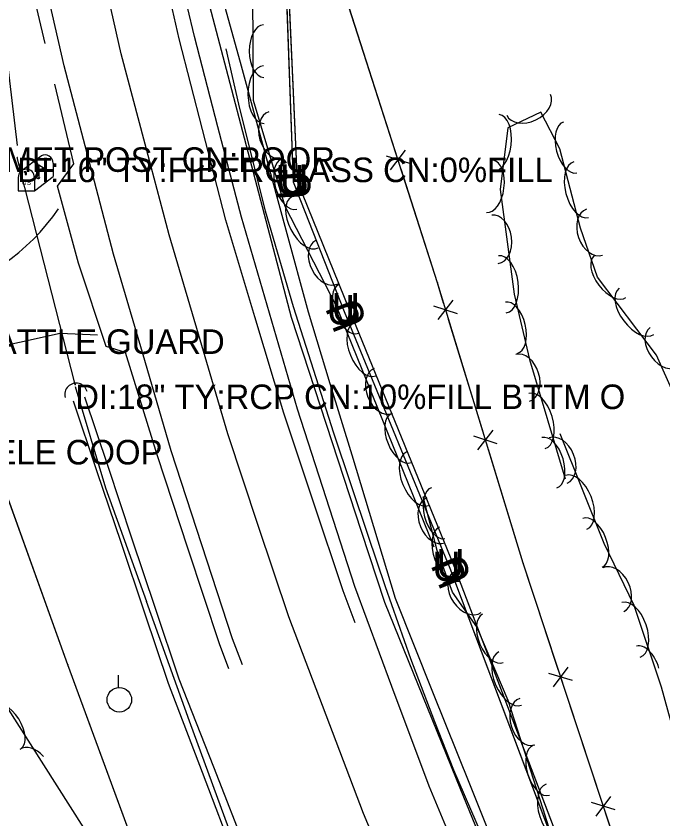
# Model space of a CAD drawing. Extents: x 954793 to 988390, y 1867850 to 1924428.
# Drawn here: x 960117.4 to 960249.1, y 1909992.9 to 1910156.4 of the extents above; entities that cross this region are included whole.
import ezdxf

# ---------------------------------------------------------------- set-up
doc = ezdxf.new("R2010")
doc.units = 0
for name, color, linetype in [('Default', 7, 'Continuous'), ('S_CROSS_DRAIN', 7, 'Continuous'), ('S_DITCHLINE', 7, 'Continuous'), ('S_DRG_PT_SYM', 7, 'Continuous'), ('S_DRIVEWAY', 7, 'Continuous'), ('S_EDGE_PAVEMENT', 7, 'Continuous'), ('S_FENCE', 7, 'Continuous'), ('S_FENCE_ANNOT', 7, 'Continuous'), ('S_MAILBOX', 7, 'Continuous'), ('S_MSC_PT_SYM', 7, 'Continuous'), ('S_PAVEMENT_CROWN', 7, 'Continuous'), ('S_SHOULDER', 7, 'Continuous'), ('S_SIDE_DRAIN', 7, 'Continuous'), ('S_SIDE_DRAIN_ANNOT', 7, 'Continuous'), ('S_STREAM', 7, 'Continuous'), ('S_SURVEY_TEXT_ANNOT', 7, 'Continuous'), ('S_TREE', 7, 'Continuous'), ('S_UNDERGROUND_CABLE', 7, 'Continuous'), ('S_UTILITY_POLE', 7, 'Continuous'), ('S_UTILITY_POLE_ANNOT', 7, 'Continuous'), ('S_UTL_PT_SYM', 7, 'Continuous'), ('S_WATER_UTILITIES', 7, 'Continuous')]:
    doc.layers.add(name, color=color, linetype=linetype)

msp = doc.modelspace()

# ---------------------------------------------------------------- linework, layer by layer
at = {"layer": 'S_CROSS_DRAIN'}
msp.add_arc((960129.59, 1910079.33), 2.3, 15.2539, 195.5831, dxfattribs=at)
at = {"layer": 'S_DITCHLINE'}
for points in [[(960117.67, 1910130.03), (960115.02, 1910152.38), (960112.12, 1910169.1), (960109.21, 1910185.82), (960106.3, 1910202.54), (960103.4, 1910219.26), (960099.33, 1910238.31), (960095.27, 1910257.36), (960091.2, 1910276.41), (960087.14, 1910295.45), (960083.09, 1910314.21), (960079.04, 1910332.97), (960074.99, 1910351.72), (960070.95, 1910370.48), (960067.55, 1910386.25), (960064.15, 1910402.01), (960060.76, 1910417.78), (960057.36, 1910433.55), (960052.22, 1910455.5), (960047.08, 1910477.46), (960041.94, 1910499.41), (960036.8, 1910521.36)], [(960215.69, 1909979.74), (960207.93, 1909998.81), (960200.16, 1910017.88), (960192.4, 1910036.94), (960187.66, 1910051.45), (960182.91, 1910065.96), (960178.17, 1910080.47), (960173.43, 1910094.98), (960169.01, 1910111.81), (960164.59, 1910128.65), (960160.18, 1910145.48), (960155.76, 1910162.32)], [(960217.5, 1909980.59), (960209.86, 1909999.64), (960202.23, 1910018.7), (960194.59, 1910037.75), (960190.17, 1910052.34), (960185.75, 1910066.93), (960181.33, 1910081.52), (960176.91, 1910096.11), (960172.35, 1910112.8), (960167.78, 1910129.48), (960163.22, 1910146.17), (960158.66, 1910162.85)], [(960288.89, 1909735.27), (960272.05, 1909751.24), (960255.2, 1909767.22), (960247.06, 1909788.23), (960238.92, 1909809.24), (960229.98, 1909826.34), (960221.03, 1909843.44), (960212.08, 1909860.53), (960203.14, 1909877.63), (960196.36, 1909895.26), (960189.58, 1909912.88), (960182.79, 1909930.51), (960176.01, 1909948.14), (960169.11, 1909966.22), (960162.2, 1909984.3), (960155.29, 1910002.37), (960148.38, 1910020.45), (960143.56, 1910034.82), (960138.73, 1910049.2), (960133.9, 1910063.57), (960129.08, 1910077.94)], [(960240.47, 1909810.75), (960232.06, 1909827.91), (960223.65, 1909845.08), (960215.25, 1909862.24), (960206.84, 1909879.4), (960199.8, 1909896.97), (960192.76, 1909914.53), (960185.73, 1909932.1), (960178.69, 1909949.67), (960171.66, 1909967.6), (960164.63, 1909985.52), (960157.6, 1910003.45), (960150.58, 1910021.38), (960145.77, 1910035.73), (960140.96, 1910050.08), (960136.15, 1910064.42), (960131.34, 1910078.77)]]:
    msp.add_lwpolyline(points, dxfattribs=at)
at = {"layer": 'S_DRG_PT_SYM'}
for points in [[(960117.61, 1910127.56), (960117.56, 1910127.55), (960117.61, 1910127.56), (960117.62, 1910127.51), (960117.61, 1910127.56), (960117.66, 1910127.57), (960117.61, 1910127.56), (960117.6, 1910127.61)], [(960117.61, 1910127.56), (960117.56, 1910127.55), (960117.61, 1910127.56), (960117.62, 1910127.51), (960117.61, 1910127.56), (960117.66, 1910127.57), (960117.61, 1910127.56), (960117.6, 1910127.61)], [(960129.4, 1910081.35), (960129.35, 1910081.34), (960129.4, 1910081.35), (960129.41, 1910081.3), (960129.4, 1910081.35), (960129.45, 1910081.36), (960129.4, 1910081.35), (960129.39, 1910081.4)], [(960129.4, 1910081.35), (960129.35, 1910081.34), (960129.4, 1910081.35), (960129.41, 1910081.3), (960129.4, 1910081.35), (960129.45, 1910081.36), (960129.4, 1910081.35), (960129.39, 1910081.4)]]:
    msp.add_lwpolyline(points, close=True, dxfattribs=at)
for points in [[(960117.61, 1910127.56), (960117.61, 1910127.61), (960117.61, 1910127.56), (960117.56, 1910127.56), (960117.61, 1910127.56), (960117.61, 1910127.51), (960117.61, 1910127.56), (960117.66, 1910127.56)], [(960129.4, 1910081.35), (960129.4, 1910081.4), (960129.4, 1910081.35), (960129.35, 1910081.35), (960129.4, 1910081.35), (960129.4, 1910081.3), (960129.4, 1910081.35), (960129.45, 1910081.35)]]:
    msp.add_lwpolyline(points, dxfattribs=at)
at = {"layer": 'S_DRIVEWAY'}
msp.add_lwpolyline([(960133.93, 1910091.4), (960126.34, 1910091.71), (960100.84, 1910086.07), (960065.34, 1910080.97), (960036.16, 1910077.15), (959996.91, 1910078.3), (959949.71, 1910078.65)], dxfattribs=at)
msp.add_ellipse((960089.52, 1910142.04), major_axis=(43.96, 4.71), ratio=0.998133, start_param=4.851141, end_param=5.576453, dxfattribs=at)
at = {"layer": 'S_EDGE_PAVEMENT'}
for points in [[(960186.39, 1910032.84), (960183.97, 1910039.34), (960177.92, 1910057.41), (960171.88, 1910075.49), (960165.96, 1910095.15), (960160.05, 1910114.82), (960155.31, 1910133.28), (960150.58, 1910151.73), (960146.49, 1910169.74)], [(960163.45, 1910024.3), (960161.41, 1910029.57), (960155.18, 1910048.69), (960148.95, 1910067.81), (960143.07, 1910087.85), (960137.19, 1910107.9), (960132.18, 1910127.08), (960127.18, 1910146.26), (960122.91, 1910164.68)]]:
    msp.add_lwpolyline(points, dxfattribs=at)
at = {"layer": 'S_FENCE'}
for p, q in [((960203.13, 1910102.07), (960181.72, 1910168.96)), ((960193.61, 1910125.09), (960196.64, 1910129.07)), ((960197.51, 1910126.34), (960192.74, 1910127.82)), ((960220.6, 1910044.94), (960203.13, 1910102.07)), ((960203.28, 1910094.56), (960206.36, 1910098.51)), ((960207.2, 1910095.76), (960202.44, 1910097.31)), ((960211.38, 1910068.08), (960214.46, 1910072.02)), ((960215.3, 1910069.28), (960210.54, 1910070.83)), ((960245.16, 1909970.54), (960220.6, 1910044.94)), ((960230.64, 1910021.06), (960225.85, 1910022.5)), ((960226.75, 1910019.77), (960229.74, 1910023.78)), ((960239.32, 1909994.76), (960234.54, 1909996.2)), ((960235.43, 1909993.47), (960238.42, 1909997.48))]:
    msp.add_line(p, q, dxfattribs=at)
for points in [[(960627.37, 1909374.33), (960609.75, 1909401.94), (960592.26, 1909430.17), (960552.32, 1909492.47), (960514.69, 1909546.2), (960473.91, 1909604.98), (960447, 1909648.02), (960418.73, 1909691.65), (960399.08, 1909719.1), (960366.42, 1909769.03), (960346.72, 1909796.66), (960313.83, 1909845.42), (960272.26, 1909908.28), (960245.16, 1909970.54), (960220.6, 1910044.94), (960203.13, 1910102.07), (960181.72, 1910168.96)], [(960627.37, 1909374.33), (960609.75, 1909401.94), (960592.26, 1909430.17), (960552.32, 1909492.47), (960514.69, 1909546.2), (960473.91, 1909604.98), (960447, 1909648.02), (960418.73, 1909691.65), (960399.08, 1909719.1), (960366.42, 1909769.03), (960346.72, 1909796.66), (960313.83, 1909845.42), (960272.26, 1909908.28), (960245.16, 1909970.54), (960220.6, 1910044.94), (960203.13, 1910102.07), (960181.72, 1910168.96)], [(960194.69, 1910128.45), (960187.29, 1910151.55)], [(960203.13, 1910102.07), (960195.73, 1910125.18)], [(960204.4, 1910097.91), (960203.13, 1910102.07)], [(960212.5, 1910071.42), (960205.41, 1910094.62)], [(960220.6, 1910044.94), (960213.51, 1910068.14)], [(960222.17, 1910040.19), (960220.6, 1910044.94)], [(960227.8, 1910023.14), (960225.16, 1910031.13)], [(960236.48, 1909996.84), (960228.88, 1910019.88)], [(960245.16, 1909970.54), (960237.56, 1909993.58)]]:
    msp.add_lwpolyline(points, dxfattribs=at)
at = {"layer": 'S_MAILBOX'}
for p, q in [((960118.34, 1910124.79), (960122.48, 1910127.9)), ((960121.96, 1910126.08), (960121.96, 1910123.37)), ((960124.91, 1910126.43), (960124.91, 1910123.71)), ((960121.11, 1910120.8), (960124.91, 1910123.71)), ((960117.79, 1910123.52), (960117.79, 1910120.8)), ((960121.11, 1910123.52), (960121.11, 1910120.8)), ((960117.79, 1910120.8), (960121.11, 1910120.8))]:
    msp.add_line(p, q, dxfattribs=at)
for points in [[(960121.96, 1910126.08), (960123.07, 1910125.42), (960121.96, 1910125.07)], [(960118.97, 1910124.63), (960119.19, 1910124.49), (960119.19, 1910124.11), (960119.5, 1910124.11), (960119.5, 1910124.47), (960119.3, 1910124.72), (960118.97, 1910124.66)]]:
    msp.add_lwpolyline(points, dxfattribs=at)
for centre, end in [((960123.25, 1910126.43), 117.5718), ((960119.45, 1910123.52), 180)]:
    msp.add_arc(centre, 1.66, 0, end, dxfattribs=at)
msp.add_ellipse((960121.96, 1910123.37), major_axis=(0.145, 0.132), ratio=0.564646, dxfattribs=at)
at = {"layer": 'S_MSC_PT_SYM'}
for points in [[(960203.13, 1910102.07), (960203.08, 1910102.06), (960203.13, 1910102.07), (960203.14, 1910102.03), (960203.13, 1910102.07), (960203.18, 1910102.09), (960203.13, 1910102.07), (960203.11, 1910102.12)], [(960203.13, 1910102.07), (960203.08, 1910102.06), (960203.13, 1910102.07), (960203.14, 1910102.03), (960203.13, 1910102.07), (960203.18, 1910102.09), (960203.13, 1910102.07), (960203.11, 1910102.12)], [(960220.6, 1910044.94), (960220.55, 1910044.93), (960220.6, 1910044.94), (960220.62, 1910044.89), (960220.6, 1910044.94), (960220.65, 1910044.96), (960220.6, 1910044.94), (960220.59, 1910044.99)], [(960220.6, 1910044.94), (960220.55, 1910044.93), (960220.6, 1910044.94), (960220.62, 1910044.89), (960220.6, 1910044.94), (960220.65, 1910044.96), (960220.6, 1910044.94), (960220.59, 1910044.99)]]:
    msp.add_lwpolyline(points, close=True, dxfattribs=at)
for points in [[(960203.13, 1910102.07), (960203.13, 1910102.12), (960203.13, 1910102.07), (960203.08, 1910102.07), (960203.13, 1910102.07), (960203.13, 1910102.02), (960203.13, 1910102.07), (960203.18, 1910102.07)], [(960220.6, 1910044.94), (960220.6, 1910044.99), (960220.6, 1910044.94), (960220.55, 1910044.94), (960220.6, 1910044.94), (960220.6, 1910044.89), (960220.6, 1910044.94), (960220.65, 1910044.94)]]:
    msp.add_lwpolyline(points, dxfattribs=at)
at = {"layer": 'S_PAVEMENT_CROWN'}
msp.add_lwpolyline([(960195.88, 1909975.37), (960188.08, 1909993.99), (960180.5, 1910014), (960172.92, 1910034.01), (960166.68, 1910052.67), (960160.44, 1910071.33), (960154.49, 1910091.58), (960148.54, 1910111.83), (960143.64, 1910130.27), (960138.74, 1910148.71), (960134.66, 1910166.82)], dxfattribs=at)
at = {"layer": 'S_SHOULDER'}
for points in [[(960123.3, 1910150.79), (960120.16, 1910164.1), (960115.8, 1910182.55), (960111.53, 1910203.17), (960107.25, 1910223.79), (960103.27, 1910244.4), (960099.28, 1910265.02), (960095.14, 1910285.35), (960090.99, 1910305.69), (960087.35, 1910323.95), (960083.71, 1910342.2), (960079.64, 1910362.21), (960075.56, 1910382.22), (960071.6, 1910402.31), (960067.64, 1910422.41), (960063.45, 1910442.56), (960059.26, 1910462.72), (960054.85, 1910484.17), (960050.44, 1910505.63), (960046.43, 1910524.76), (960042.42, 1910543.89)], [(960232.85, 1909928.39), (960226.02, 1909943.03), (960217.11, 1909962.09), (960209.27, 1909980.82), (960201.43, 1909999.54), (960193.89, 1910019.88), (960186.35, 1910040.23), (960180.49, 1910058.28), (960174.64, 1910076.34), (960168.93, 1910095.88), (960163.22, 1910115.42), (960158.44, 1910133.82), (960153.66, 1910152.23), (960149.42, 1910170.19)], [(960160.7, 1910023.44), (960158.75, 1910028.56), (960152.41, 1910047.81), (960146.07, 1910067.06), (960139.61, 1910087.85), (960135.67, 1910089.12), (960130.06, 1910106.03), (960125.76, 1910121.74), (960129.13, 1910126.3), (960125.26, 1910142.52)]]:
    msp.add_lwpolyline(points, dxfattribs=at)
at = {"layer": 'S_SIDE_DRAIN'}
msp.add_line((960129.4, 1910081.35), (960117.61, 1910127.56), dxfattribs=at)
msp.add_lwpolyline([(960129.4, 1910081.35), (960117.61, 1910127.56)], dxfattribs=at)
msp.add_lwpolyline([(960129.4, 1910081.35), (960117.61, 1910127.56)], dxfattribs=at)
at = {"layer": 'S_STREAM'}
for points in [[(960189.09, 1910050.4), (960182.08, 1910071.44), (960173.85, 1910097.17), (960168.17, 1910116.66), (960162.68, 1910138.44), (960160.12, 1910149.69)], [(960129.39, 1910080.92), (960135.56, 1910060.32), (960143.89, 1910037.19)], [(960239.79, 1909929.15), (960231.42, 1909946.29), (960221.2, 1909968.77), (960212.08, 1909989.81), (960206.48, 1910002.84), (960202.64, 1910012.69), (960197.7, 1910025.49), (960192.6, 1910040.12), (960189.04, 1910050.61)], [(960143.82, 1910037.25), (960152.59, 1910012.86), (960162.09, 1909986.94), (960169.01, 1909972.09), (960174.23, 1909959.44), (960182.21, 1909940.61), (960193.2, 1909916.5), (960200.15, 1909900.92), (960210.5, 1909880.03), (960216.21, 1909869.83)]]:
    msp.add_lwpolyline(points, dxfattribs=at)
at = {"layer": 'S_TREE'}
for points in [[(960202.48, 1910048.21), (960182.56, 1910097.28), (960172.13, 1910117.58), (960165.69, 1910139.15), (960165.54, 1910161.08), (960165.23, 1910179.68), (960166.01, 1910193.19), (960169.97, 1910199.23), (960175.94, 1910201.42), (960177.96, 1910202.48), (960198.22, 1910200.87), (960218.15, 1910200.88), (960239.25, 1910206.67), (960258.9, 1910209.81), (960277.39, 1910210.18), (960291.53, 1910214.63), (960306.42, 1910222.1), (960310.14, 1910232.15), (960309.74, 1910246.64), (960313.1, 1910257.07), (960320.02, 1910265.06), (960323.32, 1910267.94), (960325.81, 1910270.06)], [(960341.3, 1910065.87), (960327.41, 1910060.93), (960313.14, 1910057.42), (960298.08, 1910058.98), (960282.06, 1910059.11), (960273.8, 1910051.22), (960268.55, 1910039.17), (960257.02, 1910032.64), (960252.88, 1910040.95), (960255.93, 1910057.23), (960254.65, 1910071.78), (960247.71, 1910087.32), (960235.76, 1910103.19), (960232.29, 1910113.16), (960228.07, 1910129.31), (960224.17, 1910136.83), (960217.48, 1910133.65), (960215.88, 1910121.08), (960218.78, 1910099.76), (960221.86, 1910086.44), (960229.13, 1910062.14)], [(960228.09, 1910071.35), (960237.03, 1910049.02), (960243.12, 1910036.4), (960248.72, 1910019.76), (960255.48, 1909995.18), (960264.25, 1909963.62), (960269.89, 1909942.55), (960275.63, 1909926.78), (960290.07, 1909907.95), (960308.71, 1909885.24), (960323.51, 1909867.75), (960334.88, 1909853.79), (960343.81, 1909838.41), (960348.86, 1909824.47), (960353.85, 1909818.55)], [(960232.38, 1909970.25), (960224.64, 1909994.9), (960217.55, 1910016.98), (960211.13, 1910032), (960206.24, 1910039.08), (960203.09, 1910047.56), (960200.26, 1910058.45)], [(960104.84, 1910032.32), (960136.04, 1909983.29), (960198.35, 1909853.34), (960221.9, 1909816.82), (960241.33, 1909784.99), (960259.49, 1909763.08), (960277.71, 1909739.19), (960287.77, 1909721.47), (960303.1, 1909699.01), (960316.03, 1909672.55), (960326.95, 1909660.77)]]:
    msp.add_lwpolyline(points, dxfattribs=at)
for centre, major_axis, ratio, start_param in [((960167.74, 1910149.25), (0.04, -5.35), 0.540699, 3.141593), ((960167.8, 1910140.38), (0.04, -5.87), 0.55008, 3.141593), ((960221.71, 1910138.3), (4.47, 2.13), 0.685311, 3.141593), ((960170.27, 1910132.13), (1.42, -4.75), 0.685311, 3.141593), ((960214.94, 1910130.5), (0.74, 5.82), 0.55008, 3.141593), ((960230.18, 1910129.62), (1.35, -5.17), 0.540699, 3.141593), ((960172.97, 1910122.18), (1.53, -5.12), 0.540699, 3.141593), ((960213.82, 1910121.7), (0.67, 5.3), 0.540699, 3.141593), ((960232.42, 1910121.04), (1.48, -5.68), 0.55008, 3.141593), ((960176.17, 1910114.37), (2.68, -5.22), 0.55008, 3.141593), ((960214.86, 1910110.9), (-0.67, 4.91), 0.685311, 3.141593), ((960235.09, 1910112.37), (1.63, -4.68), 0.685311, 3.141593), ((960180.63, 1910106.25), (2.27, -4.41), 0.685311, 3.141593), ((960216.37, 1910101.77), (-0.79, 5.81), 0.55008, 3.141593), ((960238.3, 1910103.34), (3.22, -4.27), 0.540699, 3.141593), ((960185.07, 1910096.74), (2.01, -4.95), 0.540699, 3.141593), ((960243.64, 1910096.25), (3.53, -4.69), 0.55008, 3.141593), ((960218.19, 1910092.9), (-1.21, 5.21), 0.540699, 3.141593), ((960188.41, 1910088.53), (2.21, -5.44), 0.55008, 3.141593), ((960249.41, 1910089.01), (2.98, -3.96), 0.685311, 3.141593), ((960220.49, 1910082.7), (-1.42, 4.75), 0.685311, 3.141593), ((960192.13, 1910080.05), (1.86, -4.59), 0.685311, 3.141593), ((960223.4, 1910073.91), (-1.68, 5.62), 0.55008, 3.141593), ((960195.76, 1910070.4), (2.01, -4.95), 0.540699, 3.141593), ((960225.94, 1910065.41), (-1.53, 5.12), 0.540699, 3.141593), ((960227.72, 1910065.86), (-1.84, 4.6), 0.685311, 3.141593), ((960199.1, 1910062.18), (2.21, -5.44), 0.55008, 3.141593), ((960231.41, 1910057.36), (-2.18, 5.45), 0.55008, 3.141593), ((960203.31, 1910055.16), (1.35, -5.17), 0.540699, 3.141593), ((960202.82, 1910053.7), (1.86, -4.59), 0.685311, 3.141593), ((960234.7, 1910049.13), (-1.99, 4.96), 0.540699, 3.141593), ((960205.63, 1910046.82), (2.04, -5.5), 0.55008, 3.141593), ((960238.94, 1910039.57), (-2.15, 4.46), 0.685311, 3.141593), ((960209.21, 1910038.97), (2.82, -4.08), 0.685311, 3.141593), ((960242.57, 1910031.38), (-1.87, 5.56), 0.55008, 3.141593), ((960214.45, 1910029.63), (2.1, -4.92), 0.540699, 3.141593), ((960245.4, 1910022.98), (-1.71, 5.07), 0.540699, 4.655498), ((960217.94, 1910021.48), (2.31, -5.4), 0.55008, 3.141593), ((960221.43, 1910012.69), (1.51, -4.72), 0.685311, 3.141593), ((960115.45, 1910011.7), (-2.87, 4.51), 0.540699, 3.141593), ((960120.76, 1910002.87), (-2.66, 4.18), 0.685311, 4.943169), ((960224.33, 1910002.79), (1.63, -5.09), 0.540699, 3.141593), ((960227.04, 1909994.34), (1.76, -5.6), 0.55008, 3.141593)]:
    msp.add_ellipse(centre, major_axis=major_axis, ratio=ratio, start_param=start_param, end_param=6.283185, dxfattribs=at)
at = {"layer": 'S_UNDERGROUND_CABLE'}
for p, q in [((960173.86, 1910122.57), (960172.28, 1910165.05)), ((960174.68, 1910122.7), (960172.73, 1910165.19)), ((960184.22, 1910096.13), (960173.86, 1910122.57)), ((960185.23, 1910096.53), (960174.68, 1910122.7)), ((960205.71, 1910043.88), (960184.22, 1910096.13)), ((960206.53, 1910044.39), (960185.23, 1910096.53)), ((960235.42, 1909965.37), (960205.71, 1910043.88)), ((960236.47, 1909965.91), (960206.53, 1910044.39))]:
    msp.add_line(p, q, dxfattribs=at)
for points in [[(960624.97, 1909341.03), (960589.63, 1909398.18), (960543.66, 1909468.47), (960507.14, 1909522.65), (960463.99, 1909595.32), (960420.73, 1909660.1), (960370.17, 1909725.23), (960344.52, 1909761.44), (960309.93, 1909824), (960271.13, 1909891.55), (960235.42, 1909965.37), (960205.71, 1910043.88), (960184.22, 1910096.13), (960173.86, 1910122.57), (960172.28, 1910165.05), (960157.12, 1910230.82), (960137.38, 1910324.83), (960115.26, 1910410.98), (960104.51, 1910469.83), (960095.66, 1910523.88)], [(960624.97, 1909341.03), (960589.63, 1909398.18), (960543.66, 1909468.47), (960507.14, 1909522.65), (960463.99, 1909595.32), (960420.73, 1909660.1), (960370.17, 1909725.23), (960344.52, 1909761.44), (960309.93, 1909824), (960271.13, 1909891.55), (960235.42, 1909965.37), (960205.71, 1910043.88), (960184.22, 1910096.13), (960173.86, 1910122.57), (960172.28, 1910165.05), (960157.12, 1910230.82), (960137.38, 1910324.83), (960115.26, 1910410.98), (960104.51, 1910469.83), (960095.66, 1910523.88)], [(960719.08, 1909159.08), (960702.44, 1909211.01), (960679.08, 1909284.39), (960656.86, 1909306.73), (960625.48, 1909341.24), (960590.52, 1909398.89), (960544.69, 1909469.2), (960507.75, 1909523.34), (960464.75, 1909596.1), (960421.17, 1909660.64), (960370.1, 1909726.43), (960345.24, 1909761.99), (960310.21, 1909824.27), (960271.68, 1909891.85), (960236.47, 1909965.91), (960206.53, 1910044.39), (960185.23, 1910096.53), (960174.68, 1910122.7), (960172.73, 1910165.19), (960158.12, 1910231.05), (960138.21, 1910325.01), (960116.14, 1910411.56), (960105.21, 1910469.66), (960096.46, 1910523.99)], [(960719.08, 1909159.08), (960702.44, 1909211.01), (960679.08, 1909284.39), (960656.86, 1909306.73), (960625.48, 1909341.24), (960590.52, 1909398.89), (960544.69, 1909469.2), (960507.75, 1909523.34), (960464.75, 1909596.1), (960421.17, 1909660.64), (960370.1, 1909726.43), (960345.24, 1909761.99), (960310.21, 1909824.27), (960271.68, 1909891.85), (960236.47, 1909965.91), (960206.53, 1910044.39), (960185.23, 1910096.53), (960174.68, 1910122.7), (960172.73, 1910165.19), (960158.12, 1910231.05), (960138.21, 1910325.01), (960116.14, 1910411.56), (960105.21, 1910469.66), (960096.46, 1910523.99)]]:
    msp.add_lwpolyline(points, dxfattribs=at)
at = {"layer": 'S_UTILITY_POLE'}
msp.add_line((960138.23, 1910019.67), (960138.23, 1910022.15), dxfattribs=at)
msp.add_circle((960138.38, 1910017.15), 2.5, dxfattribs=at)
at = {"layer": 'S_UTL_PT_SYM'}
msp.add_lwpolyline([(960127.89, 1910024.3), (960127.89, 1910024.35), (960127.89, 1910024.3), (960127.84, 1910024.3), (960127.89, 1910024.3), (960127.89, 1910024.25), (960127.89, 1910024.3), (960127.94, 1910024.3)], dxfattribs=at)
msp.add_lwpolyline([(960127.89, 1910024.3), (960127.85, 1910024.29), (960127.89, 1910024.3), (960127.91, 1910024.26), (960127.89, 1910024.3), (960127.94, 1910024.32), (960127.89, 1910024.3), (960127.88, 1910024.35)], close=True, dxfattribs=at)
msp.add_lwpolyline([(960127.89, 1910024.3), (960127.85, 1910024.29), (960127.89, 1910024.3), (960127.91, 1910024.26), (960127.89, 1910024.3), (960127.94, 1910024.32), (960127.89, 1910024.3), (960127.88, 1910024.35)], close=True, dxfattribs=at)
at = {"layer": 'S_WATER_UTILITIES'}
for p, q in [((960127.89, 1910024.3), (960109.64, 1910074.96)), ((960151.22, 1909960.81), (960127.89, 1910024.3))]:
    msp.add_line(p, q, dxfattribs=at)
msp.add_lwpolyline([(960572.88, 1909303.82), (960526.35, 1909376.08), (960490.17, 1909426.98), (960467.72, 1909450.32), (960424.27, 1909498.89), (960405.34, 1909519.32), (960384.9, 1909547.23), (960329.98, 1909619.54), (960286.65, 1909685.53), (960235.04, 1909773.1), (960213.71, 1909808.79), (960178.34, 1909891.86), (960151.22, 1909960.81), (960127.89, 1910024.3), (960109.64, 1910074.96), (960091.91, 1910148.47), (960079.25, 1910207.19), (960066.52, 1910260.11), (960046.23, 1910362.49), (960027.79, 1910446.8), (960009.77, 1910529.32)], dxfattribs=at)
msp.add_lwpolyline([(960572.88, 1909303.82), (960526.35, 1909376.08), (960490.17, 1909426.98), (960467.72, 1909450.32), (960424.27, 1909498.89), (960405.34, 1909519.32), (960384.9, 1909547.23), (960329.98, 1909619.54), (960286.65, 1909685.53), (960235.04, 1909773.1), (960213.71, 1909808.79), (960178.34, 1909891.86), (960151.22, 1909960.81), (960127.89, 1910024.3), (960109.64, 1910074.96), (960091.91, 1910148.47), (960079.25, 1910207.19), (960066.52, 1910260.11), (960046.23, 1910362.49), (960027.79, 1910446.8), (960009.77, 1910529.32)], dxfattribs=at)

# ---------------------------------------------------------------- texts
at = {"layer": 'Default'}
for rotation, p in [(360, (960170.23, 1910120.03)), (360, (960171.05, 1910120.16)), (92.1253, (960176.54, 1910119.04)), (92.6308, (960177.39, 1910119.19)), (360, (960180.59, 1910093.58)), (360, (960181.6, 1910093.99)), (111.3839, (960187.91, 1910093.67)), (111.9534, (960188.95, 1910094.12)), (360, (960202.08, 1910041.34)), (360, (960202.9, 1910041.84)), (112.3631, (960209.44, 1910041.49)), (112.2198, (960210.26, 1910041.99))]:
    msp.add_text('U', height=6, rotation=rotation, dxfattribs=at).set_placement(p)
at = {"layer": 'S_FENCE_ANNOT'}
msp.add_text('TY:5 BARB MET POST CN:POOR', height=5, dxfattribs=at).set_placement((960079, 1910124.65))
at = {"layer": 'S_MAILBOX'}
msp.add_text('US', height=0.96, rotation=360, dxfattribs=at).set_placement((960118.55, 1910122))
at = {"layer": 'S_SIDE_DRAIN_ANNOT'}
for s, p in [('DI:16" TY:FIBERGLASS CN:0%FILL ', (960117.61, 1910122.56)), ('DI:18" TY:RCP CN:10%FILL BTTM O', (960129.4, 1910076.35))]:
    msp.add_text(s, height=5, dxfattribs=at).set_placement(p)
at = {"layer": 'S_SURVEY_TEXT_ANNOT'}
msp.add_text('7.0X7.0 MET CATTLE GUARD', height=5, dxfattribs=at).set_placement((960067.32, 1910087.58))
at = {"layer": 'S_UTILITY_POLE_ANNOT'}
msp.add_text('CENT AR TELE COOP', height=5, dxfattribs=at).set_placement((960077.68, 1910065.07))

doc.saveas('drawing.dxf')
